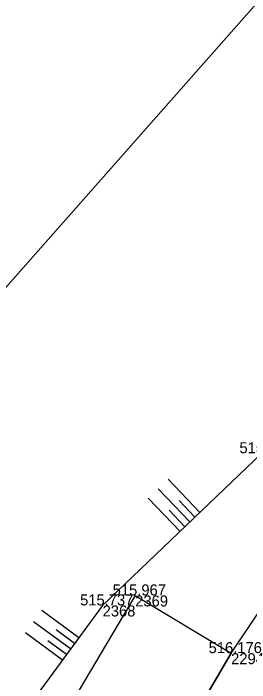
# Model space of a CAD drawing. Extents: x -1234191 to 23050, y -1290331 to -741191.
# Drawn here: x -865412.1 to -865386.4, y -1104930.6 to -1104857.8 of the extents above; entities that cross this region are included whole.
import ezdxf

# ---------------------------------------------------------------- set-up
doc = ezdxf.new("R2010")
doc.units = 0
for name, color, linetype in [('Vrstva 16', 7, 'Continuous'), ('Vrstva 23', 7, 'Continuous'), ('Vrstva 48', 7, 'Continuous'), ('Vrstva 49', 7, 'Continuous'), ('Vrstva 53', 7, 'Continuous'), ('Vrstva 60', 7, 'Continuous'), ('Vrstva 61', 7, 'Continuous')]:
    doc.layers.add(name, color=color, linetype=linetype)

msp = doc.modelspace()

# ---------------------------------------------------------------- linework, layer by layer
at = {"layer": 'Vrstva 16'}
msp.add_lwpolyline([(-865430.786, -1104982.4), (-865428.911, -1104978.946), (-865426.841, -1104980.119), (-865421.86, -1104972.64), (-865410.634, -1104959.807), (-865406.775, -1104953.15), (-865404.756, -1104949.654), (-865400.925, -1104943.282), (-865398.82, -1104944.645), (-865398.21, -1104943.964), (-865394.321, -1104937.476), (-865392.206, -1104933.959), (-865388.367, -1104927.392), (-865383.861, -1104920.707), (-865376.315, -1104908.61), (-865368.059, -1104898.222), (-865357.858, -1104888.003), (-865369.779, -1104876.503)], dxfattribs=at)
at = {"layer": 'Vrstva 23'}
msp.add_line((-865398.809, -1104921.115), (-865388.367, -1104927.392), dxfattribs=at)
for points in [[(-865398.809, -1104921.115), (-865408.652, -1104937.687), (-865398.21, -1104943.964)], [(-865388.367, -1104927.392), (-865392.206, -1104933.959), (-865394.321, -1104937.476), (-865398.21, -1104943.964)]]:
    msp.add_lwpolyline(points, dxfattribs=at)
at = {"layer": 'Vrstva 48'}
for p, q in [((-865391.763, -1104912.091), (-865395.216, -1104908.474)), ((-865392.848, -1104913.127), (-865396.301, -1104909.51)), ((-865393.933, -1104914.163), (-865397.385, -1104910.546)), ((-865392.305, -1104912.609), (-865394.032, -1104910.801)), ((-865393.39, -1104913.645), (-865395.117, -1104911.836)), ((-865404.954, -1104925.729), (-865408.979, -1104922.762)), ((-865405.844, -1104926.936), (-865409.869, -1104923.97)), ((-865406.734, -1104928.144), (-865410.759, -1104925.177)), ((-865405.399, -1104926.333), (-865407.412, -1104924.849)), ((-865406.289, -1104927.54), (-865408.302, -1104926.057))]:
    msp.add_line(p, q, dxfattribs=at)
at = {"layer": 'Vrstva 49'}
msp.add_lwpolyline([(-865171.114, -1104750.378), (-865191.358, -1104740.165), (-865202.899, -1104737.779), (-865216.924, -1104745.887), (-865226.364, -1104743.666), (-865239.531, -1104749.856), (-865258.753, -1104770.039), (-865284.883, -1104787.879), (-865308.11, -1104807.741), (-865326.673, -1104834.815), (-865331.084, -1104845.736), (-865343.979, -1104852.325), (-865358.212, -1104855.226), (-865375.636, -1104870.093), (-865379.598, -1104879.473), (-865375.064, -1104894.679), (-865385.012, -1104905.646), (-865402.355, -1104922.203), (-865421.239, -1104947.821), (-865427.839, -1104950.026), (-865433.692, -1104947.296), (-865439.605, -1104965.607)], dxfattribs=at)
at = {"layer": 'Vrstva 53'}
msp.add_lwpolyline([(-865466.263, -1105008.78), (-865462.49, -1105008.91), (-865461.82, -1105006.595), (-865460.908, -1105005.982), (-865440.27, -1104933.13), (-865418.159, -1104893.53), (-865384.51, -1104855.469), (-865358.56, -1104832.2)], dxfattribs=at)
at = {"layer": 'Vrstva 60'}
for p, q in [((-865398.809, -1104921.115), (-865398.809, -1104921.115)), ((-865402.355, -1104922.203), (-865402.355, -1104922.203)), ((-865388.367, -1104927.392), (-865388.367, -1104927.392))]:
    msp.add_line(p, q, dxfattribs=at)

# ---------------------------------------------------------------- texts
for s, p in [('2369', (-865398.809, -1104922.315)), ('2368', (-865402.355, -1104923.403)), ('2294', (-865388.367, -1104928.592))]:
    msp.add_text(s, height=1.2, dxfattribs=at).set_placement(p)
at = {"layer": 'Vrstva 61'}
for s, p in [('515.637', (-865387.464, -1104905.646)), ('515.967', (-865401.261, -1104921.115)), ('515.737', (-865404.807, -1104922.203)), ('516.176', (-865390.819, -1104927.392))]:
    msp.add_text(s, height=1.2, dxfattribs=at).set_placement(p)

doc.saveas('drawing.dxf')
